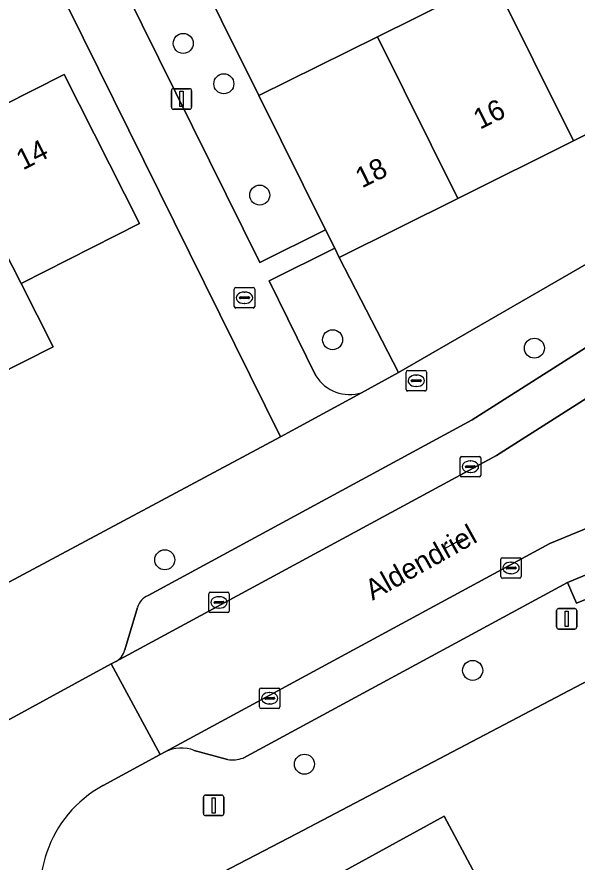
# Model space of a CAD drawing. Extents: x 157793 to 159380, y 380877 to 382313.
# Drawn here: x 158842.34 to 158869.72, y 381737.99 to 381779.27 of the extents above; entities that cross this region are included whole.
import ezdxf

# ---------------------------------------------------------------- set-up
doc = ezdxf.new("R2010")
doc.units = 0
for name, color, linetype in [('IMGEO_Boom', 7, 'Continuous'), ('IMGEO_Brandkraan', 7, 'Continuous'), ('IMGEO_Damwand', 7, 'Continuous'), ('IMGEO_Erf', 7, 'Continuous'), ('IMGEO_Groenvoorziening', 7, 'Continuous'), ('IMGEO_Kolk', 7, 'Continuous'), ('IMGEO_Lichtmast', 7, 'Continuous'), ('IMGEO_Openbare_ruimte_label', 7, 'Continuous'), ('IMGEO_Pand', 7, 'Continuous'), ('IMGEO_Pand_nummerreeks', 7, 'Continuous'), ('IMGEO_Parkeervlak_open', 7, 'Continuous'), ('IMGEO_Rijbaan_lokaal_open', 7, 'Continuous'), ('IMGEO_Voetpad_open', 7, 'Continuous')]:
    doc.layers.add(name, color=color, linetype=linetype)

msp = doc.modelspace()

# ---------------------------------------------------------------- linework, layer by layer
at = {"layer": 'IMGEO_Boom'}
for centre in [(158850.466, 381777.973), (158852.451, 381776.001), (158854.205, 381770.564), (158857.768, 381763.5), (158867.631, 381763.087), (158849.564, 381752.752), (158864.614, 381747.35), (158856.39, 381742.768)]:
    msp.add_circle(centre, 0.489, dxfattribs=at)
at = {"layer": 'IMGEO_Brandkraan'}
for p, q in [((158861.356, 381761.07), (158861.356, 381761.922)), ((158861.431, 381761.996), (158862.283, 381761.996)), ((158862.357, 381761.922), (158862.357, 381761.07)), ((158861.615, 381761.49), (158861.615, 381761.502)), ((158861.658, 381761.539), (158862.056, 381761.539)), ((158861.844, 381761.776), (158861.869, 381761.776)), ((158862.099, 381761.502), (158862.099, 381761.49)), ((158862.053, 381761.453), (158861.655, 381761.453)), ((158861.867, 381761.216), (158861.842, 381761.216)), ((158862.283, 381760.996), (158861.431, 381760.996))]:
    msp.add_line(p, q, dxfattribs=at)
for points in [[(158861.356, 381761.07), (158861.356, 381761.922)], [(158861.431, 381761.996), (158862.283, 381761.996)], [(158862.357, 381761.922), (158862.357, 381761.07)], [(158862.283, 381760.996), (158861.431, 381760.996)]]:
    msp.add_lwpolyline(points, dxfattribs=at)
for centre, radius, start, end in [((158861.433, 381761.92), 0.0765, 91.552, 178.448), ((158861.433, 381761.92), 0.0765, 91.552, 178.448), ((158862.281, 381761.92), 0.0765, 1.552, 88.448), ((158862.281, 381761.92), 0.0765, 1.552, 88.448), ((158861.655, 381761.499), 0.0403, 85.8775, 175.7526), ((158861.652, 381761.489), 0.0366, 178.938, 274.7102), ((158862.056, 381761.496), 0.043, 264.8664, 352.4533), ((158862.06, 381761.501), 0.0386, 1.7309, 96.639), ((158861.433, 381761.072), 0.0765, 181.552, 268.448), ((158861.433, 381761.072), 0.0765, 181.552, 268.448), ((158862.281, 381761.072), 0.0765, 271.552, 358.448), ((158862.281, 381761.072), 0.0765, 271.552, 358.448)]:
    msp.add_arc(centre, radius, start, end, dxfattribs=at)
for centre, major_axis, ratio, start_param, end_param in [((158861.843, 381761.496), (-0.387, 0.002), 0.722429, 4.712389, 7.853982), ((158861.868, 381761.496), (-0.39, 0.002), 0.717154, 1.570796, 4.712389)]:
    msp.add_ellipse(centre, major_axis=major_axis, ratio=ratio, start_param=start_param, end_param=end_param, dxfattribs=at)
at = {"layer": 'IMGEO_Damwand'}
msp.add_lwpolyline([(158863.257, 381753.302), (158864.13, 381753.79)], dxfattribs=at)
at = {"layer": 'IMGEO_Erf'}
for points in [[(158848.684, 381786.434), (158854.167, 381775.421), (158859.956, 381778.297), (158865.624, 381781.112)], [(158837.317, 381783.51), (158841.649, 381774.942), (158844.649, 381776.459), (158848.334, 381769.17), (158842.547, 381766.244), (158844.107, 381763.158), (158838.484, 381760.316), (158836.924, 381763.402), (158831.302, 381760.56), (158825.678, 381757.717), (158820.056, 381754.875), (158814.268, 381751.949), (158820.244, 381740.111), (158825.906, 381743.093), (158855.214, 381758.764), (158842.603, 381784.259)], [(158879.817, 381780.999), (158874.34, 381778.279), (158875.411, 381776.122), (158869.55, 381773.211), (158863.881, 381770.395), (158858.092, 381767.52), (158860.991, 381761.905), (158878.715, 381772.119), (158891.259, 381780.024)], [(158870.595, 381747.039), (158856.007, 381739.369), (158847.586, 381734.987), (158859.346, 381712.539), (158862.127, 381714.047), (158858.959, 381719.721), (158856.022, 381725.189), (158852.882, 381731.036), (158853.816, 381731.538), (158852.351, 381734.266), (158863.219, 381740.23), (158864.872, 381737.153), (158860.842, 381734.988), (158863.81, 381729.462), (158867.07, 381731.212), (158868.536, 381728.481), (158865.276, 381726.731), (158866.746, 381723.994), (158869.753, 381718.395)]]:
    msp.add_lwpolyline(points, dxfattribs=at)
at = {"layer": 'IMGEO_Groenvoorziening'}
for points in [[(158845.16, 381785.565), (158845.168, 381785.551), (158845.176, 381785.537), (158854.215, 381767.269), (158857.424, 381768.864), (158854.167, 381775.421), (158848.684, 381786.434)], [(158858.092, 381767.52), (158857.869, 381767.968), (158854.659, 381766.373), (158856.952, 381761.738)], [(158859.183, 381760.908), (158860.991, 381761.905), (158858.092, 381767.52)]]:
    msp.add_lwpolyline(points, dxfattribs=at)
msp.add_arc((158858.607, 381762.773), 1.952, 212.0162, 287.1704, dxfattribs=at)
at = {"layer": 'IMGEO_Kolk'}
for p, q in [((158853.034, 381766.05), (158853.886, 381766.05)), ((158852.959, 381765.124), (158852.959, 381765.976)), ((158853.447, 381765.83), (158853.472, 381765.83)), ((158853.96, 381765.976), (158853.96, 381765.124)), ((158853.218, 381765.544), (158853.218, 381765.556)), ((158853.656, 381765.507), (158853.258, 381765.507)), ((158853.261, 381765.593), (158853.659, 381765.593)), ((158853.47, 381765.27), (158853.445, 381765.27)), ((158853.702, 381765.556), (158853.702, 381765.544)), ((158853.886, 381765.05), (158853.034, 381765.05)), ((158864.08, 381757.798), (158864.932, 381757.798)), ((158864.005, 381756.872), (158864.005, 381757.724)), ((158864.493, 381757.578), (158864.518, 381757.578)), ((158865.006, 381757.724), (158865.006, 381756.872)), ((158864.264, 381757.292), (158864.264, 381757.304)), ((158864.702, 381757.255), (158864.304, 381757.255)), ((158864.307, 381757.341), (158864.705, 381757.341)), ((158864.516, 381757.018), (158864.491, 381757.018)), ((158864.748, 381757.304), (158864.748, 381757.292)), ((158864.932, 381756.798), (158864.08, 381756.798)), ((158866.066, 381752.854), (158866.918, 381752.854)), ((158865.991, 381751.928), (158865.991, 381752.78)), ((158866.479, 381752.634), (158866.504, 381752.634)), ((158866.992, 381752.78), (158866.992, 381751.928)), ((158866.25, 381752.348), (158866.25, 381752.36)), ((158866.688, 381752.311), (158866.29, 381752.311)), ((158866.293, 381752.397), (158866.691, 381752.397)), ((158866.502, 381752.074), (158866.477, 381752.074)), ((158866.734, 381752.36), (158866.734, 381752.348)), ((158866.918, 381751.854), (158866.066, 381751.854)), ((158851.791, 381751.171), (158852.643, 381751.171)), ((158851.716, 381750.245), (158851.716, 381751.097)), ((158852.204, 381750.951), (158852.229, 381750.951)), ((158852.717, 381751.097), (158852.717, 381750.245)), ((158851.975, 381750.665), (158851.975, 381750.677)), ((158852.413, 381750.628), (158852.015, 381750.628)), ((158852.018, 381750.714), (158852.416, 381750.714)), ((158852.227, 381750.391), (158852.202, 381750.391)), ((158852.459, 381750.677), (158852.459, 381750.665)), ((158852.643, 381750.171), (158851.791, 381750.171)), ((158854.193, 381745.563), (158854.193, 381746.415)), ((158854.268, 381746.489), (158855.12, 381746.489)), ((158854.681, 381746.269), (158854.706, 381746.269)), ((158855.194, 381746.415), (158855.194, 381745.563)), ((158854.452, 381745.983), (158854.452, 381745.995)), ((158854.89, 381745.946), (158854.492, 381745.946)), ((158854.495, 381746.032), (158854.893, 381746.032)), ((158854.936, 381745.995), (158854.936, 381745.983)), ((158855.12, 381745.489), (158854.268, 381745.489)), ((158854.704, 381745.709), (158854.679, 381745.709))]:
    msp.add_line(p, q, dxfattribs=at)
for points in [[(158853.034, 381766.05), (158853.886, 381766.05)], [(158852.959, 381765.124), (158852.959, 381765.976)], [(158853.96, 381765.976), (158853.96, 381765.124)], [(158853.886, 381765.05), (158853.034, 381765.05)], [(158864.08, 381757.798), (158864.932, 381757.798)], [(158864.005, 381756.872), (158864.005, 381757.724)], [(158865.006, 381757.724), (158865.006, 381756.872)], [(158864.932, 381756.798), (158864.08, 381756.798)], [(158866.066, 381752.854), (158866.918, 381752.854)], [(158865.991, 381751.928), (158865.991, 381752.78)], [(158866.992, 381752.78), (158866.992, 381751.928)], [(158866.918, 381751.854), (158866.066, 381751.854)], [(158851.791, 381751.171), (158852.643, 381751.171)], [(158851.716, 381750.245), (158851.716, 381751.097)], [(158852.717, 381751.097), (158852.717, 381750.245)], [(158852.643, 381750.171), (158851.791, 381750.171)], [(158854.193, 381745.563), (158854.193, 381746.415)], [(158854.268, 381746.489), (158855.12, 381746.489)], [(158855.194, 381746.415), (158855.194, 381745.563)], [(158855.12, 381745.489), (158854.268, 381745.489)]]:
    msp.add_lwpolyline(points, dxfattribs=at)
for centre, radius, start, end in [((158853.036, 381765.974), 0.0765, 91.552, 178.448), ((158853.036, 381765.974), 0.0765, 91.552, 178.448), ((158853.884, 381765.974), 0.0765, 1.552, 88.448), ((158853.884, 381765.974), 0.0765, 1.552, 88.448), ((158853.258, 381765.553), 0.0403, 85.8775, 175.7526), ((158853.255, 381765.543), 0.0366, 178.938, 274.7102), ((158853.659, 381765.55), 0.043, 264.8664, 352.4533), ((158853.663, 381765.555), 0.0386, 1.7309, 96.639), ((158853.036, 381765.126), 0.0765, 181.552, 268.448), ((158853.036, 381765.126), 0.0765, 181.552, 268.448), ((158853.884, 381765.126), 0.0765, 271.552, 358.448), ((158853.884, 381765.126), 0.0765, 271.552, 358.448), ((158864.082, 381757.722), 0.0765, 91.552, 178.448), ((158864.082, 381757.722), 0.0765, 91.552, 178.448), ((158864.93, 381757.722), 0.0765, 1.552, 88.448), ((158864.93, 381757.722), 0.0765, 1.552, 88.448), ((158864.304, 381757.301), 0.0403, 85.8775, 175.7526), ((158864.301, 381757.291), 0.0366, 178.938, 274.7102), ((158864.705, 381757.298), 0.043, 264.8664, 352.4533), ((158864.709, 381757.303), 0.0386, 1.7309, 96.639), ((158864.082, 381756.874), 0.0765, 181.552, 268.448), ((158864.082, 381756.874), 0.0765, 181.552, 268.448), ((158864.93, 381756.874), 0.0765, 271.552, 358.448), ((158864.93, 381756.874), 0.0765, 271.552, 358.448), ((158866.068, 381752.778), 0.0765, 91.552, 178.448), ((158866.068, 381752.778), 0.0765, 91.552, 178.448), ((158866.916, 381752.778), 0.0765, 1.552, 88.448), ((158866.916, 381752.778), 0.0765, 1.552, 88.448), ((158866.29, 381752.357), 0.0403, 85.8775, 175.7526), ((158866.287, 381752.347), 0.0366, 178.938, 274.7102), ((158866.691, 381752.354), 0.043, 264.8664, 352.4533), ((158866.695, 381752.359), 0.0386, 1.7309, 96.639), ((158866.068, 381751.93), 0.0765, 181.552, 268.448), ((158866.068, 381751.93), 0.0765, 181.552, 268.448), ((158866.916, 381751.93), 0.0765, 271.552, 358.448), ((158866.916, 381751.93), 0.0765, 271.552, 358.448), ((158851.793, 381751.095), 0.0765, 91.552, 178.448), ((158851.793, 381751.095), 0.0765, 91.552, 178.448), ((158852.641, 381751.095), 0.0765, 1.552, 88.448), ((158852.641, 381751.095), 0.0765, 1.552, 88.448), ((158852.015, 381750.674), 0.0403, 85.8775, 175.7526), ((158852.012, 381750.664), 0.0366, 178.938, 274.7102), ((158852.416, 381750.671), 0.043, 264.8664, 352.4533), ((158852.42, 381750.676), 0.0386, 1.7309, 96.639), ((158851.793, 381750.247), 0.0765, 181.552, 268.448), ((158851.793, 381750.247), 0.0765, 181.552, 268.448), ((158852.641, 381750.247), 0.0765, 271.552, 358.448), ((158852.641, 381750.247), 0.0765, 271.552, 358.448), ((158854.27, 381746.413), 0.0765, 91.552, 178.448), ((158854.27, 381746.413), 0.0765, 91.552, 178.448), ((158855.118, 381746.413), 0.0765, 1.552, 88.448), ((158855.118, 381746.413), 0.0765, 1.552, 88.448), ((158854.492, 381745.992), 0.0403, 85.8775, 175.7526), ((158854.489, 381745.982), 0.0366, 178.938, 274.7102), ((158854.893, 381745.989), 0.043, 264.8664, 352.4533), ((158854.897, 381745.994), 0.0386, 1.7309, 96.639), ((158854.27, 381745.565), 0.0765, 181.552, 268.448), ((158854.27, 381745.565), 0.0765, 181.552, 268.448), ((158855.118, 381745.565), 0.0765, 271.552, 358.448), ((158855.118, 381745.565), 0.0765, 271.552, 358.448)]:
    msp.add_arc(centre, radius, start, end, dxfattribs=at)
for centre, major_axis, ratio, start_param, end_param in [((158853.446, 381765.55), (-0.387, 0.002), 0.722429, 4.712389, 7.853982), ((158853.471, 381765.55), (-0.39, 0.002), 0.717154, 1.570796, 4.712389), ((158864.492, 381757.298), (-0.387, 0.002), 0.722429, 4.712389, 7.853982), ((158864.517, 381757.298), (-0.39, 0.002), 0.717154, 1.570796, 4.712389), ((158866.478, 381752.354), (-0.387, 0.002), 0.722429, 4.712389, 7.853982), ((158866.503, 381752.354), (-0.39, 0.002), 0.717154, 1.570796, 4.712389), ((158852.203, 381750.671), (-0.387, 0.002), 0.722429, 4.712389, 7.853982), ((158852.228, 381750.671), (-0.39, 0.002), 0.717154, 1.570796, 4.712389), ((158854.68, 381745.989), (-0.387, 0.002), 0.722429, 4.712389, 7.853982), ((158854.705, 381745.989), (-0.39, 0.002), 0.717154, 1.570796, 4.712389)]:
    msp.add_ellipse(centre, major_axis=major_axis, ratio=ratio, start_param=start_param, end_param=end_param, dxfattribs=at)
at = {"layer": 'IMGEO_Lichtmast'}
for p, q in [((158849.887, 381774.861), (158849.887, 381775.661)), ((158849.887, 381775.661), (158849.887, 381774.861)), ((158849.987, 381775.761), (158850.777, 381775.761)), ((158850.777, 381775.761), (158849.987, 381775.761)), ((158850.877, 381775.661), (158850.877, 381774.861)), ((158850.877, 381774.861), (158850.877, 381775.661)), ((158850.777, 381774.761), (158849.987, 381774.761)), ((158849.987, 381774.761), (158850.777, 381774.761)), ((158868.815, 381750.371), (158869.605, 381750.371)), ((158869.605, 381750.371), (158868.815, 381750.371)), ((158868.715, 381749.471), (158868.715, 381750.271)), ((158868.715, 381750.271), (158868.715, 381749.471)), ((158869.705, 381750.271), (158869.705, 381749.471)), ((158869.705, 381749.471), (158869.705, 381750.271)), ((158869.605, 381749.371), (158868.815, 381749.371)), ((158868.815, 381749.371), (158869.605, 381749.371)), ((158851.455, 381740.356), (158851.455, 381741.156)), ((158851.455, 381741.156), (158851.455, 381740.356)), ((158851.555, 381741.256), (158852.345, 381741.256)), ((158852.345, 381741.256), (158851.555, 381741.256)), ((158852.445, 381741.156), (158852.445, 381740.356)), ((158852.445, 381740.356), (158852.445, 381741.156)), ((158852.345, 381740.256), (158851.555, 381740.256)), ((158851.555, 381740.256), (158852.345, 381740.256))]:
    msp.add_line(p, q, dxfattribs=at)
for points in [[(158850.307, 381775.636), (158850.457, 381775.636), (158850.457, 381774.886), (158850.307, 381774.886), (158850.307, 381775.636)], [(158869.135, 381750.246), (158869.285, 381750.246), (158869.285, 381749.496), (158869.135, 381749.496), (158869.135, 381750.246)], [(158851.875, 381741.131), (158852.025, 381741.131), (158852.025, 381740.381), (158851.875, 381740.381), (158851.875, 381741.131)]]:
    msp.add_lwpolyline(points, dxfattribs=at)
for centre, start, end in [((158849.987, 381775.661), 90, 180), ((158849.987, 381775.661), 90, 180), ((158850.777, 381775.661), 0, 90), ((158850.777, 381775.661), 360, 90), ((158849.987, 381774.861), 180, 270), ((158849.987, 381774.861), 180, 270), ((158850.777, 381774.861), 270, 0), ((158850.777, 381774.861), 270, 0), ((158868.815, 381750.271), 90, 180), ((158868.815, 381750.271), 90, 180), ((158869.605, 381750.271), 0, 90), ((158869.605, 381750.271), 360, 90), ((158868.815, 381749.471), 180, 270), ((158868.815, 381749.471), 180, 270), ((158869.605, 381749.471), 270, 0), ((158869.605, 381749.471), 270, 0), ((158851.555, 381741.156), 90, 180), ((158851.555, 381741.156), 90, 180), ((158852.345, 381741.156), 0, 90), ((158852.345, 381741.156), 360, 90), ((158851.555, 381740.356), 180, 270), ((158851.555, 381740.356), 180, 270), ((158852.345, 381740.356), 270, 0), ((158852.345, 381740.356), 270, 0)]:
    msp.add_arc(centre, 0.1, start, end, dxfattribs=at)
at = {"layer": 'IMGEO_Pand'}
for points in [[(158874.34, 381778.279), (158874.221, 381778.22), (158871.374, 381783.968), (158871.253, 381783.908), (158865.624, 381781.112), (158869.55, 381773.211), (158875.411, 381776.122)], [(158844.649, 381776.459), (158841.649, 381774.942), (158837.317, 381783.51), (158834.532, 381782.102), (158842.127, 381767.076), (158842.547, 381766.244), (158848.334, 381769.17)], [(158834.532, 381782.102), (158831.9, 381780.771), (158836.227, 381772.212), (158833.235, 381770.699), (158836.924, 381763.402), (158838.484, 381760.316), (158844.107, 381763.158), (158842.547, 381766.244), (158842.127, 381767.076)], [(158863.881, 381770.395), (158869.55, 381773.211), (158865.624, 381781.112), (158859.956, 381778.297)], [(158863.881, 381770.395), (158859.956, 381778.297), (158854.167, 381775.421), (158857.424, 381768.864), (158857.869, 381767.968), (158858.092, 381767.52)], [(158856.022, 381725.189), (158863.81, 381729.462), (158860.842, 381734.988), (158864.872, 381737.153), (158863.219, 381740.23), (158852.351, 381734.266), (158853.816, 381731.538), (158852.882, 381731.036)]]:
    msp.add_lwpolyline(points, close=True, dxfattribs=at)
at = {"layer": 'IMGEO_Parkeervlak_open'}
for points in [[(158892.46, 381777.278), (158864.588, 381759.595), (158848.747, 381751.013)], [(158847.176, 381747.78), (158865.775, 381757.842), (158895.936, 381777.014), (158895.852, 381777.134)], [(158901.134, 381767.05), (158868.379, 381753.555), (158849.581, 381743.369)], [(158869.252, 381751.635), (158874.015, 381753.612)], [(158853.39, 381743.071), (158869.252, 381751.635)], [(158848.232, 381750.43), (158847.611, 381748.347)], [(158851.007, 381743.437), (158852.629, 381743.001)]]:
    msp.add_lwpolyline(points, dxfattribs=at)
for centre, radius, start, end in [((158849.174, 381750.117), 0.993, 115.482, 161.6057), ((158846.711, 381748.587), 0.931, 299.9338, 345.0757), ((158850.37, 381741.818), 1.74, 68.5098, 116.9504), ((158852.881, 381744.43), 1.451, 259.9925, 290.5185)]:
    msp.add_arc(centre, radius, start, end, dxfattribs=at)
at = {"layer": 'IMGEO_Rijbaan_lokaal_open'}
msp.add_lwpolyline([(158895.936, 381777.014), (158865.775, 381757.842), (158847.176, 381747.78), (158846.937, 381747.677), (158849.331, 381743.238), (158849.581, 381743.369), (158868.379, 381753.555), (158901.134, 381767.05), (158903.421, 381767.993), (158897.853, 381778.2)], close=True, dxfattribs=at)
msp.add_lwpolyline([(158846.548, 381741.723), (158849.331, 381743.238), (158846.937, 381747.677), (158841.842, 381744.884), (158841.715, 381744.816), (158826.538, 381736.644), (158828.917, 381732.228), (158831.521, 381733.602)], dxfattribs=at)
msp.add_arc((158849.342, 381736.573), 5.859, 118.4828, 203.6465, dxfattribs=at)
at = {"layer": 'IMGEO_Voetpad_open'}
for points in [[(158911.376, 381792.049), (158909.65, 381795.84), (158909.576, 381795.185), (158909.302, 381794.212), (158908.849, 381793.28), (158908.232, 381792.52), (158900.075, 381786.358), (158891.259, 381780.024), (158878.715, 381772.119), (158860.991, 381761.905), (158859.183, 381760.908), (158855.214, 381758.764), (158825.906, 381743.093), (158820.244, 381740.111), (158818.933, 381739.403), (158798.11, 381728.155), (158792.233, 381725.182)], [(158856.952, 381761.738), (158854.659, 381766.373), (158857.869, 381767.968), (158857.424, 381768.864), (158854.215, 381767.269), (158845.176, 381785.537)], [(158842.483, 381784.502), (158842.603, 381784.259), (158855.214, 381758.764), (158859.183, 381760.908)], [(158848.747, 381751.013), (158864.588, 381759.595), (158892.46, 381777.278)], [(158898.88, 381763.845), (158896.659, 381762.94), (158897.048, 381761.943), (158890.546, 381759.24), (158890.137, 381760.262), (158874.015, 381753.612), (158874.444, 381752.574), (158869.689, 381750.64), (158869.252, 381751.635), (158853.39, 381743.071)], [(158847.611, 381748.347), (158848.232, 381750.43)], [(158841.715, 381744.816), (158841.842, 381744.884), (158846.937, 381747.677), (158847.176, 381747.78)], [(158843.975, 381734.223), (158844.454, 381733.312), (158847.586, 381734.987), (158856.007, 381739.369), (158870.595, 381747.039)], [(158849.581, 381743.369), (158849.331, 381743.238), (158846.548, 381741.723)], [(158852.629, 381743.001), (158851.007, 381743.437)]]:
    msp.add_lwpolyline(points, dxfattribs=at)
msp.add_lwpolyline([(158874.015, 381753.612), (158869.252, 381751.635), (158869.689, 381750.64), (158874.444, 381752.574)], close=True, dxfattribs=at)
for centre, radius, start, end in [((158858.607, 381762.773), 1.952, 212.0162, 287.1704), ((158849.174, 381750.117), 0.993, 115.482, 161.6057), ((158846.711, 381748.587), 0.931, 299.9338, 345.0757), ((158850.37, 381741.818), 1.74, 68.5098, 116.9504), ((158852.881, 381744.43), 1.451, 259.9925, 290.5185), ((158849.342, 381736.573), 5.859, 118.4828, 203.6465)]:
    msp.add_arc(centre, radius, start, end, dxfattribs=at)

# ---------------------------------------------------------------- texts
at = {"layer": 'IMGEO_Openbare_ruimte_label'}
msp.add_text('Aldendriel', height=1, rotation=29.2048, dxfattribs=at).set_placement((158859.719, 381750.751))
at = {"layer": 'IMGEO_Pand_nummerreeks'}
for s, rotation, p in [('16', 26.4127, (158864.971, 381773.751)), ('14', 26.7972, (158842.631, 381771.765)), ('18', 26.4127, (158859.201, 381770.885))]:
    msp.add_text(s, height=1, rotation=rotation, dxfattribs=at).set_placement(p)

doc.saveas('drawing.dxf')
